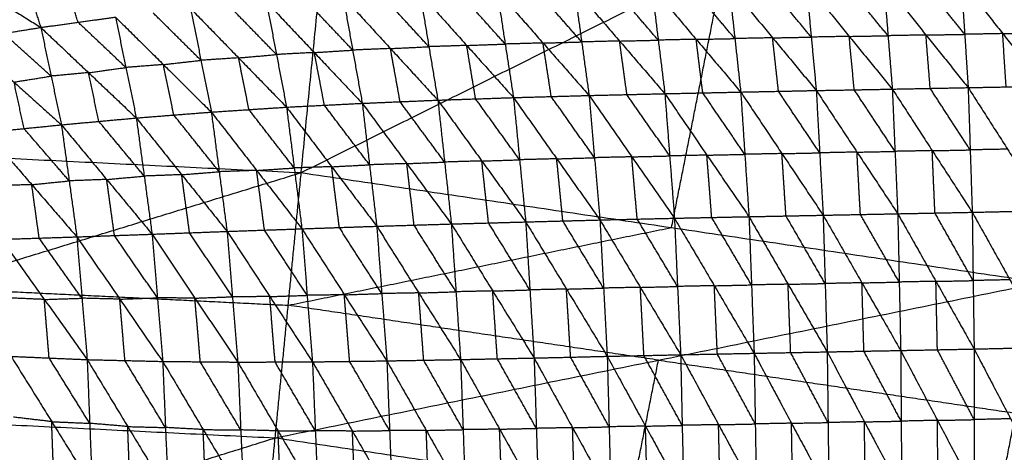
# Model space of a CAD drawing. Header units: millimetres. Extents: x -106 to 110, y -96 to 120.
# Tile 850 of 1020: x 7.52 to 19.57, y 101.41 to 106.7. Entities that reach past the tile are written whole.
import ezdxf

# ---------------------------------------------------------------- set-up
doc = ezdxf.new("R2010")
doc.units = ezdxf.units.MM
doc.header["$MEASUREMENT"] = 0
doc.layers.add('Default', color=7, linetype='Continuous', true_color=0x000000)

msp = doc.modelspace()

# ---------------------------------------------------------------- linework, layer by layer
at = {"layer": 'Default'}
for points in [[(1.819, 105.279, 9.117), (6.717, 108.349, 10.567), (11.616, 111.419, 12.017)], [(10.966, 104.83, 9.117), (11.291, 108.125, 10.567), (11.616, 111.419, 12.017)], [(10.966, 104.83, 9.117), (16.142, 107.405, 10.567), (21.318, 109.98, 12.017)], [(7.478, 107.542, 6.233), (7.629, 107.074, 5.588), (7.78, 106.606, 4.943)], [(6.581, 107.358, 6.188), (7.181, 106.982, 5.566), (7.78, 106.606, 4.943)], [(15.496, 104.158, 9.117), (15.819, 105.781, 9.842), (16.142, 107.405, 10.567)], [(8.236, 106.67, 4.941), (8.161, 106.904, 5.263), (8.085, 107.137, 5.586)], [(14.306, 107.084, 5.125), (14.396, 106.429, 4.509), (14.487, 105.774, 3.892)], [(14.306, 107.084, 5.125), (14.86, 106.44, 4.538), (15.414, 105.796, 3.95)], [(15.333, 106.451, 4.567), (15.056, 106.773, 4.861), (14.779, 107.095, 5.155)], [(15.252, 107.105, 5.184), (15.333, 106.451, 4.567), (15.414, 105.796, 3.95)], [(15.252, 107.105, 5.184), (15.797, 106.461, 4.6), (16.342, 105.816, 4.016)], [(16.27, 106.47, 4.633), (15.998, 106.792, 4.925), (15.725, 107.115, 5.217)], [(16.199, 107.124, 5.251), (16.27, 106.47, 4.633), (16.342, 105.816, 4.016)], [(16.199, 107.124, 5.251), (16.732, 106.479, 4.669), (17.266, 105.835, 4.087)], [(17.205, 106.488, 4.705), (16.938, 106.81, 4.996), (16.671, 107.133, 5.287)], [(17.143, 107.141, 5.323), (17.205, 106.488, 4.705), (17.266, 105.835, 4.087)], [(17.143, 107.141, 5.323), (17.669, 106.497, 4.744), (18.196, 105.852, 4.165)], [(18.144, 106.505, 4.783), (17.881, 106.827, 5.072), (17.618, 107.15, 5.362)], [(18.092, 107.158, 5.401), (18.144, 106.505, 4.783), (18.196, 105.852, 4.165)], [(18.092, 107.158, 5.401), (18.608, 106.514, 4.823), (19.124, 105.87, 4.246)], [(19.082, 106.522, 4.864), (18.824, 106.844, 5.153), (18.566, 107.166, 5.442)], [(19.04, 107.174, 5.483), (19.082, 106.522, 4.864), (19.124, 105.87, 4.246)], [(19.04, 107.174, 5.483), (19.547, 106.531, 4.906), (20.055, 105.888, 4.329)], [(20.023, 106.539, 4.949), (19.769, 106.86, 5.238), (19.515, 107.181, 5.526)], [(11.478, 106.98, 4.994), (11.595, 106.329, 4.387), (11.712, 105.678, 3.779)], [(11.478, 106.98, 4.994), (12.057, 106.348, 4.4), (12.637, 105.717, 3.805)], [(12.527, 106.371, 4.418), (12.237, 106.687, 4.715), (11.948, 107.002, 5.012)], [(12.418, 107.025, 5.03), (12.527, 106.371, 4.418), (12.637, 105.717, 3.805)], [(12.418, 107.025, 5.03), (12.99, 106.386, 4.437), (13.562, 105.748, 3.843)], [(13.461, 106.403, 4.458), (13.175, 106.722, 4.755), (12.889, 107.041, 5.052)], [(13.36, 107.058, 5.074), (13.461, 106.403, 4.458), (13.562, 105.748, 3.843)], [(13.36, 107.058, 5.074), (13.923, 106.416, 4.483), (14.487, 105.774, 3.892)], [(14.396, 106.429, 4.509), (14.114, 106.75, 4.804), (13.833, 107.071, 5.099)], [(9.612, 106.838, 4.947), (9.739, 106.204, 4.359), (9.866, 105.571, 3.771)], [(9.612, 106.838, 4.947), (10.199, 106.234, 4.357), (10.786, 105.631, 3.767)], [(10.663, 106.275, 4.367), (10.369, 106.576, 4.662), (10.076, 106.878, 4.957)], [(10.539, 106.919, 4.966), (10.663, 106.275, 4.367), (10.786, 105.631, 3.767)], [(10.539, 106.919, 4.966), (11.126, 106.299, 4.373), (11.712, 105.678, 3.779)], [(11.595, 106.329, 4.387), (11.302, 106.639, 4.684), (11.009, 106.949, 4.98)], [(7.78, 106.606, 4.943), (8.236, 106.67, 4.941), (8.693, 106.733, 4.939)], [(8.693, 106.733, 4.939), (8.821, 106.116, 4.367), (8.948, 105.499, 3.795)], [(8.693, 106.733, 4.939), (9.279, 106.152, 4.355), (9.866, 105.571, 3.771)], [(9.739, 106.204, 4.359), (9.446, 106.495, 4.651), (9.153, 106.785, 4.943)], [(6.874, 106.461, 4.96), (7.327, 106.534, 4.951), (7.78, 106.606, 4.943)], [(7.78, 106.606, 4.943), (7.906, 106.011, 4.391), (8.032, 105.415, 3.84)], [(7.78, 106.606, 4.943), (8.364, 106.053, 4.369), (8.948, 105.499, 3.795)], [(8.821, 106.116, 4.367), (8.528, 106.393, 4.654), (8.236, 106.67, 4.941)], [(7.906, 106.011, 4.391), (7.616, 106.272, 4.671), (7.327, 106.534, 4.951)], [(16.732, 106.479, 4.669), (16.501, 106.475, 4.651), (16.27, 106.47, 4.633)], [(16.732, 106.479, 4.669), (16.969, 106.484, 4.687), (17.205, 106.488, 4.705)], [(16.804, 105.825, 4.051), (16.768, 106.152, 4.36), (16.732, 106.479, 4.669)], [(17.669, 106.497, 4.744), (17.437, 106.492, 4.724), (17.205, 106.488, 4.705)], [(17.669, 106.497, 4.744), (17.907, 106.501, 4.763), (18.144, 106.505, 4.783)], [(17.731, 105.843, 4.126), (17.7, 106.17, 4.435), (17.669, 106.497, 4.744)], [(18.608, 106.514, 4.823), (18.376, 106.509, 4.803), (18.144, 106.505, 4.783)], [(18.608, 106.514, 4.823), (18.845, 106.518, 4.844), (19.082, 106.522, 4.864)], [(18.66, 105.861, 4.205), (18.634, 106.187, 4.514), (18.608, 106.514, 4.823)], [(19.547, 106.531, 4.906), (19.314, 106.526, 4.885), (19.082, 106.522, 4.864)], [(19.547, 106.531, 4.906), (19.785, 106.535, 4.928), (20.023, 106.539, 4.949)], [(19.589, 105.879, 4.287), (19.568, 106.205, 4.597), (19.547, 106.531, 4.906)], [(6.874, 106.461, 4.96), (7.453, 105.938, 4.4), (8.032, 105.415, 3.84)], [(12.057, 106.348, 4.4), (12.292, 106.359, 4.409), (12.527, 106.371, 4.418)], [(12.99, 106.386, 4.437), (12.758, 106.378, 4.427), (12.527, 106.371, 4.418)], [(12.99, 106.386, 4.437), (13.225, 106.395, 4.448), (13.461, 106.403, 4.458)], [(13.099, 105.732, 3.824), (13.044, 106.059, 4.13), (12.99, 106.386, 4.437)], [(13.923, 106.416, 4.483), (13.692, 106.409, 4.471), (13.461, 106.403, 4.458)], [(13.923, 106.416, 4.483), (14.16, 106.422, 4.496), (14.396, 106.429, 4.509)], [(14.024, 105.761, 3.867), (13.974, 106.088, 4.175), (13.923, 106.416, 4.483)], [(14.86, 106.44, 4.538), (14.628, 106.434, 4.523), (14.396, 106.429, 4.509)], [(14.86, 106.44, 4.538), (15.096, 106.445, 4.552), (15.333, 106.451, 4.567)], [(14.95, 105.785, 3.921), (14.905, 106.112, 4.229), (14.86, 106.44, 4.538)], [(15.797, 106.461, 4.6), (15.565, 106.456, 4.584), (15.333, 106.451, 4.567)], [(15.797, 106.461, 4.6), (16.034, 106.465, 4.616), (16.27, 106.47, 4.633)], [(15.878, 105.806, 3.983), (15.837, 106.133, 4.291), (15.797, 106.461, 4.6)], [(10.199, 106.234, 4.357), (10.431, 106.254, 4.362), (10.663, 106.275, 4.367)], [(11.126, 106.299, 4.373), (10.894, 106.287, 4.37), (10.663, 106.275, 4.367)], [(11.126, 106.299, 4.373), (11.361, 106.314, 4.38), (11.595, 106.329, 4.387)], [(11.249, 105.655, 3.773), (11.188, 105.977, 4.073), (11.126, 106.299, 4.373)], [(12.057, 106.348, 4.4), (11.826, 106.339, 4.393), (11.595, 106.329, 4.387)], [(12.175, 105.698, 3.792), (12.116, 106.023, 4.096), (12.057, 106.348, 4.4)], [(8.364, 106.053, 4.369), (8.592, 106.084, 4.368), (8.821, 106.116, 4.367)], [(9.279, 106.152, 4.355), (9.05, 106.134, 4.361), (8.821, 106.116, 4.367)], [(9.279, 106.152, 4.355), (9.509, 106.178, 4.357), (9.739, 106.204, 4.359)], [(9.407, 105.535, 3.783), (9.343, 105.844, 4.069), (9.279, 106.152, 4.355)], [(10.199, 106.234, 4.357), (9.969, 106.219, 4.358), (9.739, 106.204, 4.359)], [(10.326, 105.601, 3.769), (10.263, 105.918, 4.063), (10.199, 106.234, 4.357)], [(7.453, 105.938, 4.4), (7.679, 105.974, 4.396), (7.906, 106.011, 4.391)], [(8.364, 106.053, 4.369), (8.135, 106.032, 4.38), (7.906, 106.011, 4.391)], [(8.49, 105.457, 3.817), (8.427, 105.755, 4.093), (8.364, 106.053, 4.369)], [(7.575, 105.369, 3.874), (7.514, 105.653, 4.137), (7.453, 105.938, 4.4)], [(19.124, 105.87, 4.246), (19.589, 105.879, 4.287), (20.055, 105.888, 4.329)], [(13.562, 105.748, 3.843), (14.024, 105.761, 3.867), (14.487, 105.774, 3.892)], [(14.553, 105.012, 3.421), (14.289, 105.386, 3.644), (14.024, 105.761, 3.867)], [(14.487, 105.774, 3.892), (14.95, 105.785, 3.921), (15.414, 105.796, 3.95)], [(14.487, 105.774, 3.892), (14.553, 105.012, 3.421), (14.62, 104.251, 2.95)], [(14.487, 105.774, 3.892), (15.009, 105.023, 3.45), (15.531, 104.272, 3.008)], [(15.473, 105.034, 3.479), (15.212, 105.41, 3.7), (14.95, 105.785, 3.921)], [(15.414, 105.796, 3.95), (15.878, 105.806, 3.983), (16.342, 105.816, 4.016)], [(15.414, 105.796, 3.95), (15.473, 105.034, 3.479), (15.531, 104.272, 3.008)], [(15.414, 105.796, 3.95), (15.928, 105.044, 3.511), (16.443, 104.291, 3.073)], [(16.392, 105.054, 3.544), (16.135, 105.43, 3.763), (15.878, 105.806, 3.983)], [(16.342, 105.816, 4.016), (16.804, 105.825, 4.051), (17.266, 105.835, 4.087)], [(16.342, 105.816, 4.016), (16.392, 105.054, 3.544), (16.443, 104.291, 3.073)], [(16.342, 105.816, 4.016), (16.846, 105.063, 3.58), (17.35, 104.309, 3.144)], [(17.308, 105.072, 3.616), (17.056, 105.449, 3.833), (16.804, 105.825, 4.051)], [(17.266, 105.835, 4.087), (17.731, 105.843, 4.126), (18.196, 105.852, 4.165)], [(17.266, 105.835, 4.087), (17.308, 105.072, 3.616), (17.35, 104.309, 3.144)], [(17.266, 105.835, 4.087), (17.764, 105.081, 3.654), (18.263, 104.327, 3.22)], [(18.229, 105.09, 3.692), (17.98, 105.467, 3.909), (17.731, 105.843, 4.126)], [(18.196, 105.852, 4.165), (18.66, 105.861, 4.205), (19.124, 105.87, 4.246)], [(18.196, 105.852, 4.165), (18.229, 105.09, 3.692), (18.263, 104.327, 3.22)], [(18.196, 105.852, 4.165), (18.685, 105.099, 3.732), (19.174, 104.345, 3.299)], [(19.149, 105.108, 3.772), (18.904, 105.484, 3.989), (18.66, 105.861, 4.205)], [(19.124, 105.87, 4.246), (19.149, 105.108, 3.772), (19.174, 104.345, 3.299)], [(19.124, 105.87, 4.246), (19.606, 105.117, 3.813), (20.088, 104.364, 3.38)], [(10.786, 105.631, 3.767), (11.249, 105.655, 3.773), (11.712, 105.678, 3.779)], [(11.801, 104.926, 3.314), (11.525, 105.29, 3.544), (11.249, 105.655, 3.773)], [(11.712, 105.678, 3.779), (12.175, 105.698, 3.792), (12.637, 105.717, 3.805)], [(11.712, 105.678, 3.779), (11.801, 104.926, 3.314), (11.89, 104.174, 2.85)], [(11.712, 105.678, 3.779), (12.257, 104.94, 3.324), (12.802, 104.202, 2.869)], [(12.72, 104.959, 3.337), (12.447, 105.328, 3.565), (12.175, 105.698, 3.792)], [(12.637, 105.717, 3.805), (13.099, 105.732, 3.824), (13.562, 105.748, 3.843)], [(12.637, 105.717, 3.805), (12.72, 104.959, 3.337), (12.802, 104.202, 2.869)], [(12.637, 105.717, 3.805), (13.175, 104.972, 3.354), (13.712, 104.227, 2.903)], [(13.637, 104.987, 3.373), (13.368, 105.36, 3.599), (13.099, 105.732, 3.824)], [(13.562, 105.748, 3.843), (13.637, 104.987, 3.373), (13.712, 104.227, 2.903)], [(13.562, 105.748, 3.843), (14.091, 104.999, 3.397), (14.62, 104.251, 2.95)], [(8.948, 105.499, 3.795), (9.407, 105.535, 3.783), (9.866, 105.571, 3.771)], [(9.962, 104.841, 3.32), (9.685, 105.188, 3.551), (9.407, 105.535, 3.783)], [(9.866, 105.571, 3.771), (10.326, 105.601, 3.769), (10.786, 105.631, 3.767)], [(9.866, 105.571, 3.771), (9.962, 104.841, 3.32), (10.058, 104.111, 2.868)], [(9.866, 105.571, 3.771), (10.42, 104.857, 3.309), (10.974, 104.143, 2.848)], [(10.88, 104.887, 3.307), (10.603, 105.244, 3.538), (10.326, 105.601, 3.769)], [(10.786, 105.631, 3.767), (10.88, 104.887, 3.307), (10.974, 104.143, 2.848)], [(10.786, 105.631, 3.767), (11.338, 104.902, 3.308), (11.89, 104.174, 2.85)], [(7.117, 105.323, 3.908), (7.575, 105.369, 3.874), (8.032, 105.415, 3.84)], [(8.032, 105.415, 3.84), (8.49, 105.457, 3.817), (8.948, 105.499, 3.795)], [(8.032, 105.415, 3.84), (8.127, 104.729, 3.416), (8.221, 104.044, 2.992)], [(8.032, 105.415, 3.84), (8.586, 104.746, 3.378), (9.141, 104.077, 2.915)], [(9.045, 104.788, 3.355), (8.767, 105.122, 3.586), (8.49, 105.457, 3.817)], [(8.948, 105.499, 3.795), (9.045, 104.788, 3.355), (9.141, 104.077, 2.915)], [(8.948, 105.499, 3.795), (9.503, 104.805, 3.331), (10.058, 104.111, 2.868)], [(1.819, 105.279, 9.117), (6.393, 105.054, 9.117), (10.966, 104.83, 9.117)], [(7.117, 105.323, 3.908), (7.669, 104.683, 3.45), (8.221, 104.044, 2.992)], [(8.127, 104.729, 3.416), (7.851, 105.049, 3.645), (7.575, 105.369, 3.874)], [(15.009, 105.023, 3.45), (15.241, 105.029, 3.464), (15.473, 105.034, 3.479)], [(15.928, 105.044, 3.511), (15.701, 105.039, 3.495), (15.473, 105.034, 3.479)], [(15.928, 105.044, 3.511), (16.16, 105.049, 3.528), (16.392, 105.054, 3.544)], [(15.987, 104.282, 3.04), (15.958, 104.663, 3.276), (15.928, 105.044, 3.511)], [(16.846, 105.063, 3.58), (16.619, 105.058, 3.562), (16.392, 105.054, 3.544)], [(16.846, 105.063, 3.58), (17.077, 105.067, 3.598), (17.308, 105.072, 3.616)], [(16.896, 104.3, 3.108), (16.871, 104.682, 3.344), (16.846, 105.063, 3.58)], [(17.764, 105.081, 3.654), (17.536, 105.076, 3.635), (17.308, 105.072, 3.616)], [(17.764, 105.081, 3.654), (17.997, 105.085, 3.673), (18.229, 105.09, 3.692)], [(17.806, 104.318, 3.182), (17.785, 104.7, 3.418), (17.764, 105.081, 3.654)], [(18.685, 105.099, 3.732), (18.457, 105.094, 3.712), (18.229, 105.09, 3.692)], [(18.685, 105.099, 3.732), (18.917, 105.103, 3.752), (19.149, 105.108, 3.772)], [(18.718, 104.336, 3.259), (18.701, 104.717, 3.496), (18.685, 105.099, 3.732)], [(19.606, 105.117, 3.813), (19.377, 105.112, 3.792), (19.149, 105.108, 3.772)], [(11.338, 104.902, 3.308), (11.57, 104.914, 3.311), (11.801, 104.926, 3.314)], [(12.257, 104.94, 3.324), (12.029, 104.933, 3.319), (11.801, 104.926, 3.314)], [(12.257, 104.94, 3.324), (12.488, 104.95, 3.331), (12.72, 104.959, 3.337)], [(12.346, 104.188, 2.859), (12.302, 104.564, 3.092), (12.257, 104.94, 3.324)], [(13.175, 104.972, 3.354), (12.947, 104.966, 3.346), (12.72, 104.959, 3.337)], [(13.175, 104.972, 3.354), (13.406, 104.98, 3.364), (13.637, 104.987, 3.373)], [(13.257, 104.214, 2.886), (13.216, 104.593, 3.12), (13.175, 104.972, 3.354)], [(14.091, 104.999, 3.397), (13.864, 104.993, 3.385), (13.637, 104.987, 3.373)], [(14.091, 104.999, 3.397), (14.322, 105.006, 3.409), (14.553, 105.012, 3.421)], [(14.166, 104.239, 2.927), (14.129, 104.619, 3.162), (14.091, 104.999, 3.397)], [(15.009, 105.023, 3.45), (14.781, 105.018, 3.435), (14.553, 105.012, 3.421)], [(15.076, 104.262, 2.979), (15.042, 104.642, 3.214), (15.009, 105.023, 3.45)], [(1.819, 102.019, 7.944), (6.393, 103.424, 8.53), (10.966, 104.83, 9.117)], [(9.503, 104.805, 3.331), (9.274, 104.796, 3.343), (9.045, 104.788, 3.355)], [(9.503, 104.805, 3.331), (9.733, 104.823, 3.325), (9.962, 104.841, 3.32)], [(9.6, 104.094, 2.892), (9.551, 104.449, 3.112), (9.503, 104.805, 3.331)], [(10.42, 104.857, 3.309), (10.191, 104.849, 3.314), (9.962, 104.841, 3.32)], [(10.42, 104.857, 3.309), (10.65, 104.872, 3.308), (10.88, 104.887, 3.307)], [(10.516, 104.127, 2.858), (10.468, 104.492, 3.084), (10.42, 104.857, 3.309)], [(10.647, 101.585, 7.944), (10.807, 103.207, 8.53), (10.966, 104.83, 9.117)], [(11.338, 104.902, 3.308), (11.109, 104.895, 3.308), (10.88, 104.887, 3.307)], [(10.966, 104.83, 9.117), (15.496, 104.158, 9.117), (20.026, 103.486, 9.117)], [(11.432, 104.159, 2.849), (11.385, 104.53, 3.078), (11.338, 104.902, 3.308)], [(7.669, 104.683, 3.45), (7.439, 104.676, 3.476), (7.208, 104.668, 3.503)], [(7.669, 104.683, 3.45), (7.898, 104.706, 3.433), (8.127, 104.729, 3.416)], [(7.76, 104.029, 3.045), (7.715, 104.356, 3.247), (7.669, 104.683, 3.45)], [(8.586, 104.746, 3.378), (8.357, 104.738, 3.397), (8.127, 104.729, 3.416)], [(8.586, 104.746, 3.378), (8.816, 104.767, 3.366), (9.045, 104.788, 3.355)], [(8.681, 104.06, 2.954), (8.634, 104.403, 3.166), (8.586, 104.746, 3.378)], [(16.443, 104.291, 3.073), (16.896, 104.3, 3.108), (17.35, 104.309, 3.144)], [(17.35, 104.309, 3.144), (17.806, 104.318, 3.182), (18.263, 104.327, 3.22)], [(17.35, 104.309, 3.144), (17.375, 103.473, 2.801), (17.4, 102.637, 2.458)], [(17.35, 104.309, 3.144), (17.825, 103.482, 2.838), (18.299, 102.654, 2.532)], [(18.281, 103.491, 2.876), (18.044, 103.904, 3.029), (17.806, 104.318, 3.182)], [(18.263, 104.327, 3.22), (18.718, 104.336, 3.259), (19.174, 104.345, 3.299)], [(18.263, 104.327, 3.22), (18.281, 103.491, 2.876), (18.299, 102.654, 2.532)], [(18.263, 104.327, 3.22), (18.73, 103.5, 2.914), (19.197, 102.672, 2.608)], [(19.185, 103.509, 2.954), (18.952, 103.922, 3.107), (18.718, 104.336, 3.259)], [(19.174, 104.345, 3.299), (19.631, 104.355, 3.339), (20.088, 104.364, 3.38)], [(19.174, 104.345, 3.299), (19.185, 103.509, 2.954), (19.197, 102.672, 2.608)], [(19.174, 104.345, 3.299), (19.636, 103.519, 2.992), (20.097, 102.692, 2.686)], [(11.89, 104.174, 2.85), (12.346, 104.188, 2.859), (12.802, 104.202, 2.869)], [(12.859, 103.372, 2.532), (12.602, 103.78, 2.695), (12.346, 104.188, 2.859)], [(12.802, 104.202, 2.869), (13.257, 104.214, 2.886), (13.712, 104.227, 2.903)], [(12.802, 104.202, 2.869), (12.859, 103.372, 2.532), (12.915, 102.543, 2.194)], [(12.802, 104.202, 2.869), (13.308, 103.382, 2.547), (13.814, 102.562, 2.225)], [(13.763, 103.395, 2.564), (13.51, 103.805, 2.725), (13.257, 104.214, 2.886)], [(13.712, 104.227, 2.903), (14.166, 104.239, 2.927), (14.62, 104.251, 2.95)], [(13.712, 104.227, 2.903), (13.763, 103.395, 2.564), (13.814, 102.562, 2.225)], [(13.712, 104.227, 2.903), (14.21, 103.405, 2.587), (14.709, 102.583, 2.27)], [(14.664, 103.417, 2.61), (14.415, 103.828, 2.769), (14.166, 104.239, 2.927)], [(14.62, 104.251, 2.95), (15.076, 104.262, 2.979), (15.531, 104.272, 3.008)], [(14.62, 104.251, 2.95), (14.664, 103.417, 2.61), (14.709, 102.583, 2.27)], [(14.62, 104.251, 2.95), (15.114, 103.426, 2.638), (15.607, 102.602, 2.326)], [(15.569, 103.437, 2.667), (15.323, 103.849, 2.823), (15.076, 104.262, 2.979)], [(15.531, 104.272, 3.008), (15.987, 104.282, 3.04), (16.443, 104.291, 3.073)], [(15.531, 104.272, 3.008), (15.569, 103.437, 2.667), (15.607, 102.602, 2.326)], [(15.531, 104.272, 3.008), (16.019, 103.446, 2.698), (16.506, 102.62, 2.389)], [(16.474, 103.456, 2.731), (16.231, 103.869, 2.886), (15.987, 104.282, 3.04)], [(16.443, 104.291, 3.073), (16.474, 103.456, 2.731), (16.506, 102.62, 2.389)], [(16.443, 104.291, 3.073), (16.921, 103.464, 2.766), (17.4, 102.637, 2.458)], [(17.375, 103.473, 2.801), (17.136, 103.887, 2.955), (16.896, 104.3, 3.108)], [(8.221, 104.044, 2.992), (8.681, 104.06, 2.954), (9.141, 104.077, 2.915)], [(9.141, 104.077, 2.915), (9.6, 104.094, 2.892), (10.058, 104.111, 2.868)], [(9.141, 104.077, 2.915), (9.206, 103.298, 2.598), (9.271, 102.52, 2.28)], [(9.141, 104.077, 2.915), (9.665, 103.294, 2.566), (10.19, 102.512, 2.217)], [(10.124, 103.311, 2.543), (9.862, 103.702, 2.717), (9.6, 104.094, 2.892)], [(10.058, 104.111, 2.868), (10.516, 104.127, 2.858), (10.974, 104.143, 2.848)], [(10.058, 104.111, 2.868), (10.124, 103.311, 2.543), (10.19, 102.512, 2.217)], [(10.058, 104.111, 2.868), (10.581, 103.313, 2.527), (11.103, 102.515, 2.185)], [(11.038, 103.329, 2.517), (10.777, 103.728, 2.687), (10.516, 104.127, 2.858)], [(10.807, 103.207, 8.53), (13.151, 103.683, 8.824), (15.496, 104.158, 9.117)], [(10.974, 104.143, 2.848), (11.432, 104.159, 2.849), (11.89, 104.174, 2.85)], [(10.974, 104.143, 2.848), (11.038, 103.329, 2.517), (11.103, 102.515, 2.185)], [(10.974, 104.143, 2.848), (11.493, 103.335, 2.514), (12.013, 102.527, 2.18)], [(11.951, 103.35, 2.515), (11.692, 103.754, 2.682), (11.432, 104.159, 2.849)], [(11.89, 104.174, 2.85), (11.951, 103.35, 2.515), (12.013, 102.527, 2.18)], [(11.89, 104.174, 2.85), (12.403, 103.358, 2.522), (12.915, 102.543, 2.194)], [(7.299, 104.014, 3.098), (7.76, 104.029, 3.045), (8.221, 104.044, 2.992)], [(7.299, 104.014, 3.098), (7.823, 103.278, 2.738), (8.347, 102.542, 2.378)], [(8.284, 103.293, 2.685), (8.022, 103.661, 2.865), (7.76, 104.029, 3.045)], [(8.221, 104.044, 2.992), (8.284, 103.293, 2.685), (8.347, 102.542, 2.378)], [(8.221, 104.044, 2.992), (8.746, 103.282, 2.636), (9.271, 102.52, 2.28)], [(9.206, 103.298, 2.598), (8.944, 103.679, 2.776), (8.681, 104.06, 2.954)], [(10.647, 101.585, 7.944), (15.336, 102.536, 8.53), (20.026, 103.486, 9.117)], [(16.921, 103.464, 2.766), (17.148, 103.469, 2.783), (17.375, 103.473, 2.801)], [(17.825, 103.482, 2.838), (17.6, 103.477, 2.819), (17.375, 103.473, 2.801)], [(17.825, 103.482, 2.838), (18.053, 103.486, 2.857), (18.281, 103.491, 2.876)], [(17.849, 102.646, 2.495), (17.837, 103.064, 2.667), (17.825, 103.482, 2.838)], [(18.73, 103.5, 2.914), (18.505, 103.495, 2.895), (18.281, 103.491, 2.876)], [(18.73, 103.5, 2.914), (18.958, 103.504, 2.934), (19.185, 103.509, 2.954)], [(18.748, 102.663, 2.57), (18.739, 103.082, 2.742), (18.73, 103.5, 2.914)], [(19.636, 103.519, 2.992), (19.41, 103.514, 2.973), (19.185, 103.509, 2.954)], [(19.39, 100.288, 7.944), (19.708, 101.887, 8.53), (20.026, 103.486, 9.117)], [(6.393, 103.424, 8.53), (8.6, 103.316, 8.53), (10.807, 103.207, 8.53)], [(11.493, 103.335, 2.514), (11.722, 103.343, 2.514), (11.951, 103.35, 2.515)], [(12.403, 103.358, 2.522), (12.177, 103.354, 2.518), (11.951, 103.35, 2.515)], [(12.403, 103.358, 2.522), (12.631, 103.365, 2.527), (12.859, 103.372, 2.532)], [(12.464, 102.535, 2.187), (12.433, 102.947, 2.354), (12.403, 103.358, 2.522)], [(13.308, 103.382, 2.547), (13.083, 103.377, 2.539), (12.859, 103.372, 2.532)], [(13.308, 103.382, 2.547), (13.536, 103.388, 2.556), (13.763, 103.395, 2.564)], [(13.365, 102.553, 2.21), (13.336, 102.967, 2.379), (13.308, 103.382, 2.547)], [(14.21, 103.405, 2.587), (13.987, 103.4, 2.576), (13.763, 103.395, 2.564)], [(14.21, 103.405, 2.587), (14.437, 103.411, 2.599), (14.664, 103.417, 2.61)], [(14.261, 102.572, 2.248), (14.236, 102.989, 2.417), (14.21, 103.405, 2.587)], [(15.114, 103.426, 2.638), (14.889, 103.422, 2.624), (14.664, 103.417, 2.61)], [(15.114, 103.426, 2.638), (15.341, 103.432, 2.653), (15.569, 103.437, 2.667)], [(15.158, 102.592, 2.298), (15.136, 103.009, 2.468), (15.114, 103.426, 2.638)], [(16.019, 103.446, 2.698), (15.794, 103.442, 2.683), (15.569, 103.437, 2.667)], [(16.019, 103.446, 2.698), (16.246, 103.451, 2.715), (16.474, 103.456, 2.731)], [(16.056, 102.611, 2.358), (16.038, 103.028, 2.528), (16.019, 103.446, 2.698)], [(16.921, 103.464, 2.766), (16.698, 103.46, 2.748), (16.474, 103.456, 2.731)], [(16.953, 102.628, 2.424), (16.937, 103.046, 2.595), (16.921, 103.464, 2.766)], [(7.823, 103.278, 2.738), (7.59, 103.288, 2.771), (7.358, 103.298, 2.805)], [(7.823, 103.278, 2.738), (8.054, 103.286, 2.712), (8.284, 103.293, 2.685)], [(7.882, 102.562, 2.445), (7.852, 102.92, 2.592), (7.823, 103.278, 2.738)], [(8.746, 103.282, 2.636), (8.515, 103.287, 2.661), (8.284, 103.293, 2.685)], [(8.746, 103.282, 2.636), (8.976, 103.29, 2.617), (9.206, 103.298, 2.598)], [(8.809, 102.531, 2.329), (8.778, 102.906, 2.483), (8.746, 103.282, 2.636)], [(9.665, 103.294, 2.566), (9.436, 103.296, 2.582), (9.206, 103.298, 2.598)], [(9.665, 103.294, 2.566), (9.895, 103.303, 2.554), (10.124, 103.311, 2.543)], [(9.731, 102.516, 2.249), (9.698, 102.905, 2.407), (9.665, 103.294, 2.566)], [(10.581, 103.313, 2.527), (10.352, 103.312, 2.535), (10.124, 103.311, 2.543)], [(10.581, 103.313, 2.527), (10.809, 103.321, 2.522), (11.038, 103.329, 2.517)], [(10.646, 102.513, 2.201), (10.613, 102.913, 2.364), (10.581, 103.313, 2.527)], [(11.493, 103.335, 2.514), (11.266, 103.332, 2.515), (11.038, 103.329, 2.517)], [(11.558, 102.521, 2.182), (11.525, 102.928, 2.348), (11.493, 103.335, 2.514)], [(15.336, 102.536, 8.53), (13.072, 102.871, 8.53), (10.807, 103.207, 8.53)], [(16.506, 102.62, 2.389), (16.953, 102.628, 2.424), (17.4, 102.637, 2.458)], [(17.41, 101.772, 2.225), (17.182, 102.2, 2.325), (16.953, 102.628, 2.424)], [(17.4, 102.637, 2.458), (17.849, 102.646, 2.495), (18.299, 102.654, 2.532)], [(17.4, 102.637, 2.458), (17.41, 101.772, 2.225), (17.421, 100.907, 1.992)], [(17.4, 102.637, 2.458), (17.855, 101.781, 2.26), (18.311, 100.925, 2.062)], [(18.305, 101.789, 2.297), (18.077, 102.217, 2.396), (17.849, 102.646, 2.495)], [(18.299, 102.654, 2.532), (18.748, 102.663, 2.57), (19.197, 102.672, 2.608)], [(18.299, 102.654, 2.532), (18.305, 101.789, 2.297), (18.311, 100.925, 2.062)], [(18.299, 102.654, 2.532), (18.749, 101.799, 2.333), (19.2, 100.943, 2.134)], [(19.198, 101.808, 2.371), (18.973, 102.235, 2.471), (18.748, 102.663, 2.57)], [(19.197, 102.672, 2.608), (19.647, 102.682, 2.647), (20.097, 102.692, 2.686)], [(19.197, 102.672, 2.608), (19.198, 101.808, 2.371), (19.2, 100.943, 2.134)], [(19.197, 102.672, 2.608), (19.644, 101.818, 2.408), (20.091, 100.963, 2.208)], [(7.417, 102.582, 2.511), (7.882, 102.562, 2.445), (8.347, 102.542, 2.378)], [(7.417, 102.582, 2.511), (7.913, 101.783, 2.244), (8.409, 100.984, 1.976)], [(8.378, 101.763, 2.177), (8.13, 102.163, 2.311), (7.882, 102.562, 2.445)], [(8.347, 102.542, 2.378), (8.378, 101.763, 2.177), (8.409, 100.984, 1.976)], [(8.347, 102.542, 2.378), (8.809, 102.531, 2.329), (9.271, 102.52, 2.28)], [(8.347, 102.542, 2.378), (8.843, 101.723, 2.121), (9.339, 100.903, 1.864)], [(9.305, 101.711, 2.072), (9.057, 102.121, 2.201), (8.809, 102.531, 2.329)], [(9.271, 102.52, 2.28), (9.305, 101.711, 2.072), (9.339, 100.903, 1.864)], [(9.271, 102.52, 2.28), (9.731, 102.516, 2.249), (10.19, 102.512, 2.217)], [(9.271, 102.52, 2.28), (9.766, 101.686, 2.035), (10.261, 100.853, 1.79)], [(10.226, 101.682, 2.004), (9.978, 102.099, 2.126), (9.731, 102.516, 2.249)], [(10.19, 102.512, 2.217), (10.646, 102.513, 2.201), (11.103, 102.515, 2.185)], [(10.19, 102.512, 2.217), (10.226, 101.682, 2.004), (10.261, 100.853, 1.79)], [(10.19, 102.512, 2.217), (10.682, 101.67, 1.984), (11.174, 100.828, 1.75)], [(11.138, 101.672, 1.968), (10.892, 102.093, 2.085), (10.646, 102.513, 2.201)], [(11.103, 102.515, 2.185), (11.558, 102.521, 2.182), (12.013, 102.527, 2.18)], [(11.103, 102.515, 2.185), (11.138, 101.672, 1.968), (11.174, 100.828, 1.75)], [(11.103, 102.515, 2.185), (11.592, 101.668, 1.962), (12.081, 100.821, 1.738)], [(12.047, 101.674, 1.959), (11.802, 102.097, 2.071), (11.558, 102.521, 2.182)], [(12.013, 102.527, 2.18), (12.464, 102.535, 2.187), (12.915, 102.543, 2.194)], [(12.013, 102.527, 2.18), (12.047, 101.674, 1.959), (12.081, 100.821, 1.738)], [(12.013, 102.527, 2.18), (12.495, 101.676, 1.964), (12.977, 100.826, 1.748)], [(12.946, 101.685, 1.971), (12.705, 102.11, 2.079), (12.464, 102.535, 2.187)], [(12.915, 102.543, 2.194), (13.365, 102.553, 2.21), (13.814, 102.562, 2.225)], [(12.915, 102.543, 2.194), (12.946, 101.685, 1.971), (12.977, 100.826, 1.748)], [(12.915, 102.543, 2.194), (13.392, 101.691, 1.985), (13.87, 100.839, 1.775)], [(13.842, 101.701, 2), (13.603, 102.127, 2.105), (13.365, 102.553, 2.21)], [(13.814, 102.562, 2.225), (14.261, 102.572, 2.248), (14.709, 102.583, 2.27)], [(13.814, 102.562, 2.225), (13.842, 101.701, 2), (13.87, 100.839, 1.775)], [(13.814, 102.562, 2.225), (14.285, 101.709, 2.021), (14.755, 100.856, 1.817)], [(14.732, 101.72, 2.043), (14.497, 102.146, 2.146), (14.261, 102.572, 2.248)], [(14.709, 102.583, 2.27), (15.158, 102.592, 2.298), (15.607, 102.602, 2.326)], [(14.709, 102.583, 2.27), (14.732, 101.72, 2.043), (14.755, 100.856, 1.817)], [(14.709, 102.583, 2.27), (15.177, 101.728, 2.069), (15.645, 100.874, 1.868)], [(15.018, 100.937, 7.944), (15.177, 101.736, 8.237), (15.336, 102.536, 8.53)], [(15.626, 101.738, 2.097), (15.392, 102.165, 2.198), (15.158, 102.592, 2.298)], [(15.336, 102.536, 8.53), (17.522, 102.211, 8.53), (19.708, 101.887, 8.53)], [(15.607, 102.602, 2.326), (16.056, 102.611, 2.358), (16.506, 102.62, 2.389)], [(15.607, 102.602, 2.326), (15.626, 101.738, 2.097), (15.645, 100.874, 1.868)], [(15.607, 102.602, 2.326), (16.071, 101.746, 2.127), (16.535, 100.891, 1.927)], [(16.52, 101.755, 2.158), (16.288, 102.183, 2.258), (16.056, 102.611, 2.358)], [(16.506, 102.62, 2.389), (16.52, 101.755, 2.158), (16.535, 100.891, 1.927)], [(16.506, 102.62, 2.389), (16.963, 101.764, 2.191), (17.421, 100.907, 1.992)], [(1.819, 102.019, 7.944), (6.233, 101.802, 7.944), (10.647, 101.585, 7.944)], [(7.913, 101.783, 2.244), (7.679, 101.811, 2.281), (7.444, 101.838, 2.319)], [(7.94, 101.039, 2.051), (7.927, 101.411, 2.148), (7.913, 101.783, 2.244)], [(7.913, 101.783, 2.244), (8.145, 101.773, 2.211), (8.378, 101.763, 2.177)], [(17.855, 101.781, 2.26), (17.633, 101.776, 2.243), (17.41, 101.772, 2.225)], [(17.855, 101.781, 2.26), (18.08, 101.785, 2.279), (18.305, 101.789, 2.297)], [(17.866, 100.916, 2.027), (17.861, 101.348, 2.144), (17.855, 101.781, 2.26)], [(18.749, 101.799, 2.333), (18.527, 101.794, 2.315), (18.305, 101.789, 2.297)], [(18.749, 101.799, 2.333), (18.974, 101.803, 2.352), (19.198, 101.808, 2.371)], [(18.755, 100.934, 2.098), (18.752, 101.366, 2.216), (18.749, 101.799, 2.333)], [(19.644, 101.818, 2.408), (19.421, 101.813, 2.39), (19.198, 101.808, 2.371)], [(8.843, 101.723, 2.121), (8.61, 101.743, 2.149), (8.378, 101.763, 2.177)], [(8.874, 100.943, 1.92), (8.858, 101.333, 2.021), (8.843, 101.723, 2.121)], [(8.843, 101.723, 2.121), (9.074, 101.717, 2.097), (9.305, 101.711, 2.072)], [(9.766, 101.686, 2.035), (9.536, 101.699, 2.054), (9.305, 101.711, 2.072)], [(9.8, 100.878, 1.827), (9.783, 101.282, 1.931), (9.766, 101.686, 2.035)], [(9.766, 101.686, 2.035), (9.996, 101.684, 2.019), (10.226, 101.682, 2.004)], [(10.682, 101.67, 1.984), (10.454, 101.676, 1.994), (10.226, 101.682, 2.004)], [(10.682, 101.67, 1.984), (10.91, 101.671, 1.976), (11.138, 101.672, 1.968)], [(10.718, 100.84, 1.77), (10.7, 101.255, 1.877), (10.682, 101.67, 1.984)], [(11.592, 101.668, 1.962), (11.365, 101.67, 1.965), (11.138, 101.672, 1.968)], [(11.592, 101.668, 1.962), (11.819, 101.671, 1.96), (12.047, 101.674, 1.959)], [(11.627, 100.824, 1.744), (11.609, 101.246, 1.853), (11.592, 101.668, 1.962)], [(12.495, 101.676, 1.964), (12.271, 101.675, 1.961), (12.047, 101.674, 1.959)], [(12.495, 101.676, 1.964), (12.721, 101.681, 1.967), (12.946, 101.685, 1.971)], [(12.529, 100.824, 1.743), (12.512, 101.25, 1.854), (12.495, 101.676, 1.964)], [(13.392, 101.691, 1.985), (13.169, 101.688, 1.978), (12.946, 101.685, 1.971)], [(13.392, 101.691, 1.985), (13.617, 101.696, 1.993), (13.842, 101.701, 2)], [(13.424, 100.833, 1.762), (13.408, 101.262, 1.873), (13.392, 101.691, 1.985)], [(14.285, 101.709, 2.021), (14.063, 101.705, 2.011), (13.842, 101.701, 2)], [(14.285, 101.709, 2.021), (14.508, 101.714, 2.032), (14.732, 101.72, 2.043)], [(14.313, 100.848, 1.796), (14.299, 101.279, 1.908), (14.285, 101.709, 2.021)], [(15.177, 101.728, 2.069), (14.954, 101.724, 2.056), (14.732, 101.72, 2.043)], [(15.177, 101.728, 2.069), (15.402, 101.733, 2.083), (15.626, 101.738, 2.097)], [(15.2, 100.865, 1.842), (15.189, 101.297, 1.956), (15.177, 101.728, 2.069)], [(16.071, 101.746, 2.127), (15.849, 101.742, 2.112), (15.626, 101.738, 2.097)], [(16.071, 101.746, 2.127), (16.296, 101.751, 2.143), (16.52, 101.755, 2.158)], [(16.09, 100.882, 1.898), (16.081, 101.314, 2.012), (16.071, 101.746, 2.127)], [(16.963, 101.764, 2.191), (16.742, 101.759, 2.175), (16.52, 101.755, 2.158)], [(16.963, 101.764, 2.191), (17.187, 101.768, 2.208), (17.41, 101.772, 2.225)], [(16.978, 100.899, 1.96), (16.971, 101.331, 2.075), (16.963, 101.764, 2.191)], [(1.819, 98.814, 6.953), (6.233, 100.199, 7.449), (10.647, 101.585, 7.944)], [(10.333, 98.395, 6.953), (10.49, 99.99, 7.449), (10.647, 101.585, 7.944)], [(10.647, 101.585, 7.944), (15.018, 100.937, 7.944), (19.39, 100.288, 7.944)]]:
    msp.add_open_spline(points, degree=2, dxfattribs=at)

doc.saveas('drawing.dxf')
